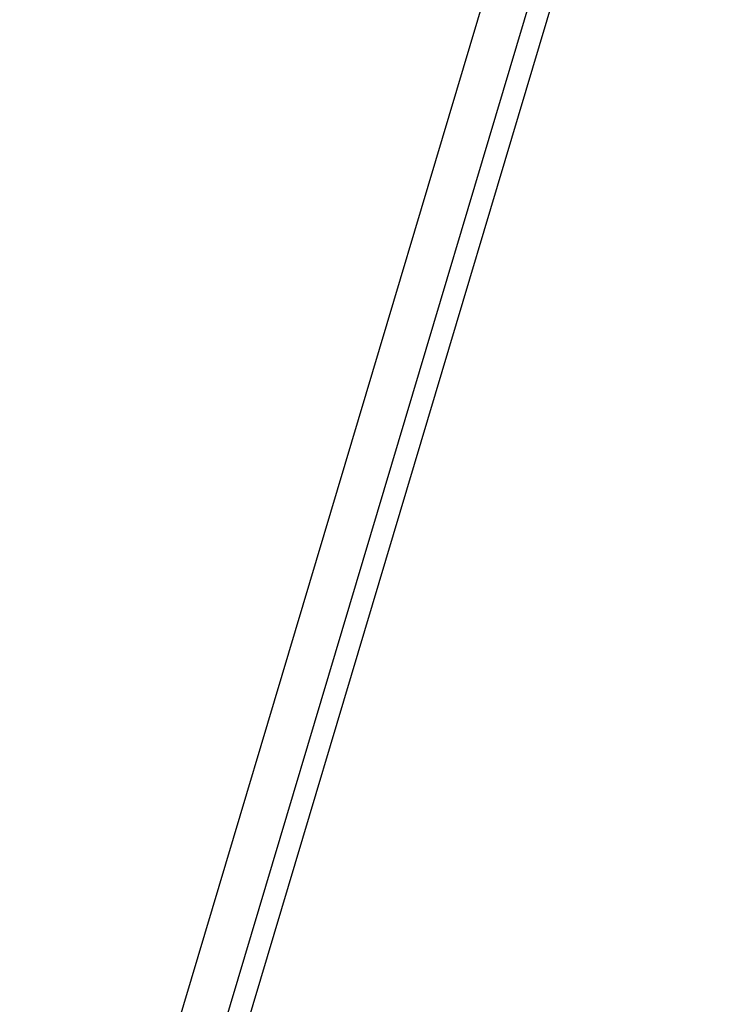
# Model space of a CAD drawing. Header units: feet. Extents: x -79 to 198, y -22 to 181.
# Tile 432 of 656: x 124.51 to 128.72, y 41.66 to 47.6. Entities that reach past the tile are written whole.
import ezdxf

# ---------------------------------------------------------------- set-up
doc = ezdxf.new("R2010")
doc.units = ezdxf.units.FT
doc.layers.add('A-LINEA', color=7, linetype='CONTINUOUS')

msp = doc.modelspace()

# ---------------------------------------------------------------- linework, layer by layer
at = {"layer": 'A-LINEA'}
for p, q in [((121.5473, 27.0062), (130.6986, 57.6547)), ((121.5473, 27.0062), (130.6986, 57.6547)), ((121.5473, 27.0062), (130.6986, 57.6547)), ((121.5473, 27.0062), (130.6986, 57.6547)), ((121.4492, 27.1432), (130.5472, 57.5985)), ((121.4492, 27.1432), (130.5472, 57.5985)), ((121.4492, 27.1432), (130.5472, 57.5985)), ((121.4492, 27.1432), (130.5472, 57.5985)), ((121.4492, 27.1432), (130.5472, 57.5985)), ((121.4492, 27.1432), (130.5472, 57.5985)), ((121.2448, 27.4065), (130.2319, 57.4903)), ((121.2448, 27.4065), (130.2319, 57.4903)), ((121.2448, 27.4065), (130.2319, 57.4903)), ((121.2448, 27.4065), (130.2319, 57.4903)), ((121.2448, 27.4065), (130.2319, 57.4903)), ((121.2448, 27.4065), (130.2319, 57.4903))]:
    msp.add_line(p, q, dxfattribs=at)

doc.saveas('drawing.dxf')
